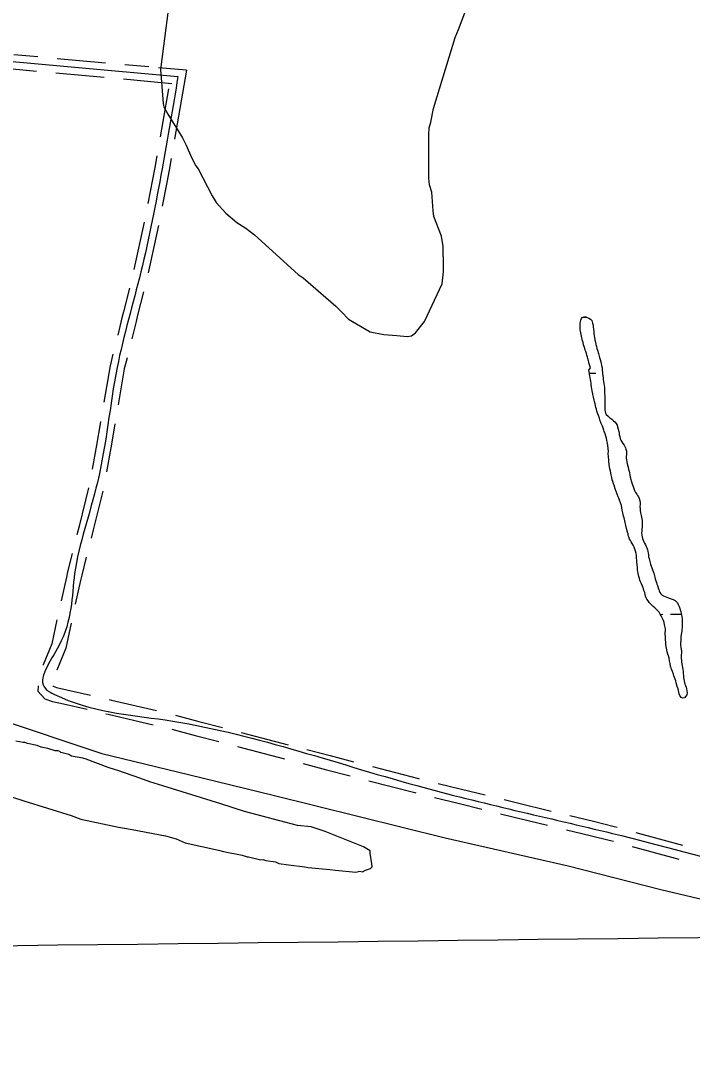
# Model space of a CAD drawing. Extents: x 3683613 to 3738215, y 469626 to 495384.
# Drawn here: x 3707198 to 3708584, y 481101 to 483230 of the extents above; entities that cross this region are included whole.
import ezdxf

# ---------------------------------------------------------------- set-up
doc = ezdxf.new("R2010")
doc.units = 0
for name, color, linetype in [('V-GRID-MAJR', 7, 'Continuous'), ('V-ROAD-CNTR', 7, 'Continuous'), ('V-SITE-VEGE', 7, 'Continuous'), ('V-TOPO-SHOR', 7, 'Continuous'), ('V-WETL-SWMP', 7, 'Continuous')]:
    doc.layers.add(name, color=color, linetype=linetype)

msp = doc.modelspace()

# ---------------------------------------------------------------- linework, layer by layer
at = {"layer": 'V-GRID-MAJR'}
msp.add_spline([(3687787.4, 481100.8), (3693072.3, 481160.4), (3698357.2, 481220.7), (3703642.1, 481281.8), (3708927, 481343.7), (3714211.8, 481406.4), (3719496.7, 481469.8)], degree=3, dxfattribs=at)
at = {"layer": 'V-ROAD-CNTR'}
for points in [[(3707082.2, 483154.8), (3707523.1, 483114.9)], [(3707184.3, 483160.6), (3707234.1, 483156.1)], [(3707274, 483152.5), (3707373.6, 483143.5)], [(3707413.4, 483139.9), (3707463.2, 483135.4)], [(3707483.2, 483133.9), (3707540.8, 483128.7)], [(3707181.6, 483130.8), (3707231.4, 483126.2)], [(3707271.3, 483122.6), (3707370.9, 483113.6)], [(3707540.6, 483128.4), (3707521.4, 483017.2), (3707516, 482985.7)], [(3707410.7, 483110), (3707460.5, 483105.5)], [(3707460.5, 483105.5), (3707510.3, 483101)], [(3707503.5, 483089.4), (3707491.9, 483022.4), (3707486.4, 482990.8)], [(3707479.6, 482951.4), (3707475.4, 482927.4), (3707470.6, 482902.6)], [(3707509.1, 482946.3), (3707504.9, 482922), (3707500.1, 482896.8)], [(3707470.6, 482902.6), (3707461.1, 482853.5)], [(3707500.1, 482896.8), (3707490.6, 482847.8)], [(3707453.4, 482814.5), (3707432.3, 482716.8)], [(3707482.7, 482808.2), (3707461.6, 482710.5)], [(3707422.8, 482678.4), (3707410.8, 482629.9)], [(3707451.9, 482671.2), (3707439.9, 482622.7)], [(3707410.8, 482629.9), (3707407.6, 482617.3), (3707398.7, 482581.4)], [(3707439.9, 482622.7), (3707436.7, 482610), (3707427.8, 482574.1)], [(3707389, 482542.6), (3707382.9, 482518.2), (3707370.1, 482443.3)], [(3707418.1, 482535.3), (3707412.3, 482512.1), (3707399.7, 482438.2)], [(3707363.4, 482403.8), (3707362.6, 482399.1), (3707354.9, 482354.6)], [(3707393, 482398.8), (3707392.2, 482394.1), (3707384.5, 482349.5)], [(3707354.9, 482354.6), (3707346.4, 482305.3)], [(3707384.5, 482349.5), (3707375.9, 482300.2)], [(3707338.7, 482267.2), (3707319, 482187.7), (3707314.6, 482170.2)], [(3707367.8, 482260), (3707348.1, 482180.4), (3707343.7, 482162.9)], [(3707304.9, 482131.4), (3707295.3, 482093.6), (3707292.9, 482082.4)], [(3707334, 482124.1), (3707324.5, 482086.7), (3707322.1, 482075.9)], [(3707292.9, 482082.4), (3707282, 482033.6)], [(3707322.1, 482075.9), (3707311.3, 482027.1)], [(3707273.5, 481994.5), (3707262.9, 481945.4), (3707245.2, 481901.8), (3707245, 481901.3)], [(3707302.8, 481988.1), (3707291.7, 481936.5), (3707273.2, 481890.9), (3707273.1, 481890.7)], [(3707234.9, 481858.5), (3707234.2, 481847.6), (3707248.2, 481832.1), (3707264.3, 481826.5), (3707286.9, 481821.3)], [(3707265, 481858.3), (3707265.3, 481857.9), (3707272.6, 481855.4), (3707293.6, 481850.6)], [(3707293.6, 481850.6), (3707342.3, 481839.4)], [(3707286.9, 481821.3), (3707335.6, 481810.2)], [(3707381.3, 481830.5), (3707386, 481829.4), (3707478.8, 481807.8)], [(3707374.6, 481801.2), (3707379.3, 481800.2), (3707472, 481778.5)], [(3707518, 481798.1), (3707566.4, 481785.4)], [(3707510.4, 481769.1), (3707558.8, 481756.4)], [(3707566.4, 481785.4), (3707614.7, 481772.7)], [(3707558.8, 481756.4), (3707607.1, 481743.7)], [(3707653.4, 481762.6), (3707750.2, 481737.2)], [(3707645.8, 481733.6), (3707742.6, 481708.2)], [(3707788.8, 481727.2), (3707837.2, 481714.7)], [(3707837.2, 481714.7), (3707885.6, 481702.1)], [(3707781.3, 481698.2), (3707829.7, 481685.6)], [(3707829.7, 481685.6), (3707878.1, 481673.1)], [(3707924.4, 481692.1), (3708019.3, 481667.5), (3708021, 481667.1)], [(3707916.8, 481663), (3708012, 481638.4), (3708013.8, 481637.9)], [(3708059.8, 481657.5), (3708108.4, 481645.6)], [(3708108.4, 481645.6), (3708156.9, 481633.7)], [(3708052.7, 481628.4), (3708101.2, 481616.5)], [(3708195.8, 481624.1), (3708221.1, 481617.9), (3708292.9, 481600.5)], [(3708101.2, 481616.5), (3708149.8, 481604.5)], [(3708188.6, 481595), (3708214, 481588.8), (3708285.8, 481571.3)], [(3708331.8, 481591), (3708380.4, 481579.3)], [(3708380.4, 481579.3), (3708423.2, 481568.8), (3708429.4, 481567.2)], [(3708324.7, 481561.9), (3708373.3, 481550.1)], [(3708467.9, 481556.5), (3708564.3, 481529.9)], [(3708373.3, 481550.1), (3708415.7, 481539.8), (3708421.4, 481538.2)], [(3708459.9, 481527.6), (3708556.3, 481501)]]:
    msp.add_lwpolyline(points, dxfattribs=at)
msp.add_spline([(3707523.1, 483114.9), (3707490.2, 482924.7), (3707446.6, 482712.2), (3707397.6, 482515.2), (3707356.9, 482278.1), (3707309.9, 482090.1), (3707277.3, 481941), (3707249.6, 481852.9), (3707268.4, 481840.9), (3707496.5, 481788.2), (3708015.7, 481652.9), (3708419.5, 481554.3), (3709017.7, 481385.5), (3709263.5, 481361), (3709384.2, 481421.3), (3709560.6, 481418.8), (3709688.7, 481377.3), (3709821.6, 481259.9), (3709970.7, 481206.7), (3710055.1, 481209.1), (3710089.8, 481270.5), (3710116.7, 481508.3), (3710102.9, 481791.6)], degree=3, dxfattribs=at)
at = {"layer": 'V-SITE-VEGE'}
for p, q in [((3708101.8, 483211.8), (3708145.9, 483329.6)), ((3707502.6, 483251.6), (3707490.8, 483156.5)), ((3708094.9, 483195.2), (3708101.8, 483211.8)), ((3708050.3, 483049), (3708094.9, 483195.2)), ((3707490.8, 483156.5), (3707486.9, 483129.8)), ((3707486.9, 483129.8), (3707492.3, 483059.5)), ((3707492.3, 483059.5), (3707493.8, 483052.8)), ((3707493.8, 483052.8), (3707501.9, 483037.6)), ((3708044.7, 483020.7), (3708050.3, 483049)), ((3707501.9, 483037.6), (3707532.7, 482988.6)), ((3708040.9, 482995.7), (3708041.2, 483009)), ((3708041.2, 483009), (3708044.7, 483020.7)), ((3707532.7, 482988.6), (3707539.1, 482975.1)), ((3708040.9, 482905.4), (3708040.9, 482995.7)), ((3707539.1, 482975.1), (3707552, 482946.4)), ((3707552, 482946.4), (3707560, 482931.2)), ((3707560, 482931.2), (3707564.9, 482924.5)), ((3707564.9, 482924.5), (3707593.9, 482868.8)), ((3708042.3, 482892), (3708040.9, 482905.4)), ((3708047, 482876.9), (3708042.3, 482892)), ((3708049.6, 482838.4), (3708047, 482876.9)), ((3707593.9, 482868.8), (3707602, 482855.2)), ((3707602, 482855.2), (3707621.7, 482833.1)), ((3708051.1, 482826.7), (3708049.6, 482838.4)), ((3707621.7, 482833.1), (3707644.7, 482814.3)), ((3707644.7, 482814.3), (3707662.9, 482802.3)), ((3708067, 482786.2), (3708051.1, 482826.7)), ((3707662.9, 482802.3), (3707681, 482788.6)), ((3707681, 482788.6), (3707771.4, 482706.6)), ((3708070, 482764.5), (3708067, 482786.2)), ((3708070.8, 482722.7), (3708070, 482764.5)), ((3707771.4, 482706.6), (3707781.3, 482699.7)), ((3708068.5, 482687.6), (3708070.7, 482712.6)), ((3708070.7, 482712.6), (3708070.8, 482722.7)), ((3707781.3, 482699.7), (3707848.7, 482641.6)), ((3708031.9, 482609.8), (3708068.5, 482687.6)), ((3707848.7, 482641.6), (3707860.2, 482629.7)), ((3707860.2, 482629.7), (3707874.9, 482614.4)), ((3707874.9, 482614.4), (3707919.6, 482588.5)), ((3708013.1, 482586.7), (3708031.9, 482609.8)), ((3707919.6, 482588.5), (3707947.9, 482582.9)), ((3707947.9, 482582.9), (3707974.6, 482580.8)), ((3707974.6, 482580.8), (3707996.2, 482578.7)), ((3707996.2, 482578.7), (3708004.6, 482580.2)), ((3708004.6, 482580.2), (3708013.1, 482586.7)), ((3707204, 481741.5), (3707188.9, 481744.5)), ((3707207.3, 481741.6), (3707204, 481741.5)), ((3707212.4, 481740), (3707207.3, 481741.6)), ((3707232.5, 481735.5), (3707212.4, 481740)), ((3707240.9, 481732.3), (3707232.5, 481735.5)), ((3707254.4, 481729.3), (3707240.9, 481732.3)), ((3707269.5, 481724.6), (3707254.4, 481729.3)), ((3707276.2, 481724.7), (3707269.5, 481724.6)), ((3707279.6, 481723.1), (3707276.2, 481724.7)), ((3707281.3, 481721.5), (3707279.6, 481723.1)), ((3707298.1, 481716.9), (3707281.3, 481721.5)), ((3707303.2, 481713.7), (3707298.1, 481716.9)), ((3707326.7, 481709.2), (3707303.2, 481713.7)), ((3707333.4, 481707.6), (3707326.7, 481709.2)), ((3707379, 481690.3), (3707333.4, 481707.6)), ((3707394.1, 481685.6), (3707379, 481690.3)), ((3707399.2, 481684.1), (3707394.1, 481685.6)), ((3707444.6, 481668.4), (3707399.2, 481684.1)), ((3707464.9, 481660.5), (3707444.6, 481668.4)), ((3707491.8, 481652.7), (3707464.9, 481660.5)), ((3707611.3, 481615.3), (3707491.8, 481652.7)), ((3707181.4, 481629), (3707205, 481621.2)), ((3707205, 481621.2), (3707302.6, 481591.6)), ((3707660.1, 481599.7), (3707611.3, 481615.3)), ((3707769.4, 481570.4), (3707660.1, 481599.7)), ((3707302.6, 481591.6), (3707322.9, 481583.7)), ((3707322.9, 481583.7), (3707400.1, 481567.1)), ((3707400.1, 481567.1), (3707408.5, 481565.6)), ((3707408.5, 481565.6), (3707428.6, 481562.7)), ((3707428.6, 481562.7), (3707497.5, 481549.2)), ((3707797.9, 481567.7), (3707769.4, 481570.4)), ((3707826.5, 481558.3), (3707797.9, 481567.7)), ((3707905.8, 481526.6), (3707826.5, 481558.3)), ((3707497.5, 481549.2), (3707519.3, 481543)), ((3707519.3, 481543), (3707537.9, 481535.1)), ((3707537.9, 481535.1), (3707606.8, 481519.9)), ((3707606.8, 481519.9), (3707616.9, 481516.8)), ((3707616.9, 481516.8), (3707655.5, 481509.3)), ((3707919.4, 481518.6), (3707905.8, 481526.6)), ((3707919.5, 481513.6), (3707919.4, 481518.6)), ((3707923.3, 481491.9), (3707919.5, 481513.6)), ((3707655.5, 481509.3), (3707665.6, 481506.2)), ((3707665.6, 481506.2), (3707668.9, 481506.3)), ((3707668.9, 481506.3), (3707694.1, 481500.1)), ((3707694.1, 481500.1), (3707699.1, 481500.3)), ((3707699.1, 481500.3), (3707704.2, 481498.7)), ((3707704.2, 481498.7), (3707724.3, 481495.8)), ((3707724.3, 481495.8), (3707731.1, 481492.6)), ((3707731.1, 481492.6), (3707751.2, 481489.7)), ((3707923.5, 481485.2), (3707923.3, 481491.9)), ((3707751.2, 481489.7), (3707784.7, 481485.5)), ((3707784.7, 481485.5), (3707791.4, 481483.9)), ((3707791.4, 481483.9), (3707836.7, 481480)), ((3707836.7, 481480), (3707848.4, 481478.5)), ((3707848.4, 481478.5), (3707890.3, 481474.5)), ((3707890.3, 481474.5), (3707898.6, 481476.3)), ((3707898.6, 481476.3), (3707903.6, 481474.8)), ((3707903.6, 481474.8), (3707910.2, 481478.3)), ((3707910.2, 481478.3), (3707920.2, 481481.8)), ((3707920.2, 481481.8), (3707923.5, 481485.2))]:
    msp.add_line(p, q, dxfattribs=at)
at = {"layer": 'V-TOPO-SHOR'}
for points in [[(3707104.5, 481801.2), (3707113.5, 481800.4), (3707145.1, 481792.6), (3707366.2, 481719), (3707544.8, 481675.8), (3707719.6, 481633.4), (3708074.5, 481545.1), (3708328.3, 481487.5), (3708519.4, 481438.4)], [(3708519.4, 481438.4), (3709065.8, 481309.3), (3709318.6, 481248.9)]]:
    msp.add_lwpolyline(points, dxfattribs=at)
at = {"layer": 'V-WETL-SWMP'}
for p, q in [((3708358.6, 482618.8), (3708365.7, 482618.9)), ((3708371.9, 482503.6), (3708385.5, 482503.7)), ((3708518.4, 482006), (3708523.3, 482006.1)), ((3708539.3, 482006.3), (3708561.6, 482006.5))]:
    msp.add_line(p, q, dxfattribs=at)
for points in [[(3708443.4, 482205), (3708442.4, 482208.3), (3708440.9, 482215.4), (3708439.9, 482220.8), (3708439, 482225.4), (3708438, 482230.3), (3708436.2, 482236), (3708434.2, 482241.4), (3708432.4, 482245.3), (3708431.2, 482248.5), (3708429, 482253.9), (3708427.2, 482259.1), (3708425.2, 482265), (3708422.8, 482272.1), (3708421.9, 482275.3), (3708420.3, 482280), (3708419.3, 482283.4), (3708418, 482288.1), (3708416.7, 482293.5), (3708416.3, 482297.2), (3708415.3, 482302.2), (3708414.4, 482306.4), (3708413.6, 482309.9), (3708412.9, 482314.7), (3708412.2, 482320.9), (3708411.8, 482324.8), (3708411.1, 482330.9), (3708411, 482337.5), (3708411.1, 482341.6), (3708410.9, 482347.7), (3708410.3, 482354), (3708409.5, 482359.3), (3708408.2, 482364.7), (3708407, 482369.2), (3708406.1, 482373.4), (3708404.8, 482378.3), (3708402.8, 482382.9), (3708401.7, 482386.1), (3708400.3, 482390.3), (3708398.8, 482393.8), (3708396.5, 482399.7), (3708394.3, 482405.3), (3708392.7, 482410.8), (3708390.7, 482416.4), (3708388.9, 482421.1), (3708387.6, 482425.2), (3708386.5, 482429.4), (3708385.6, 482432.9), (3708384.8, 482436.1), (3708383.9, 482439.9), (3708382.7, 482444.8), (3708382, 482448), (3708380.5, 482453.9), (3708379.7, 482456.9), (3708378.8, 482461), (3708377.8, 482466.6), (3708377.1, 482470.8), (3708376.3, 482475.4), (3708375.9, 482478.7), (3708375.4, 482482.5), (3708374.8, 482487), (3708374.4, 482490.3), (3708373.8, 482494.3), (3708373.1, 482497.4), (3708372.1, 482502.3), (3708371.5, 482506.7), (3708371.1, 482509.7), (3708374.5, 482514.5), (3708372.9, 482518.6), (3708371.6, 482522.6), (3708370.7, 482526), (3708369.8, 482529), (3708368.8, 482533.4), (3708367.9, 482536.3), (3708366.8, 482540.7), (3708365.9, 482543.9), (3708364.4, 482547.9), (3708363.4, 482550.8), (3708362.4, 482554.5), (3708361.2, 482558.1), (3708360, 482562.1), (3708358.9, 482566.3), (3708358, 482570), (3708357.1, 482573.3), (3708356.2, 482576.1), (3708355.6, 482579.8), (3708355, 482583.1), (3708354.2, 482586.3), (3708353.8, 482589.7), (3708353.2, 482593), (3708352.8, 482596.9), (3708352.9, 482601.7), (3708353.1, 482605.9), (3708353.4, 482609.7), (3708354.3, 482612.8), (3708355.8, 482615.9), (3708357.4, 482618.4), (3708361.1, 482619.7), (3708364.4, 482619.4), (3708367.6, 482618.2), (3708370.7, 482617)], [(3708370.7, 482617), (3708374.5, 482614.7), (3708376.7, 482611.9), (3708378.6, 482606.7), (3708379.7, 482602.1), (3708380.1, 482597.9), (3708380.6, 482593.8), (3708380.8, 482589.4), (3708381.3, 482585.4), (3708382.1, 482580.1), (3708382.5, 482576.7), (3708383.4, 482572), (3708384.4, 482567.4), (3708385.5, 482562.3), (3708386.5, 482558.3), (3708387.6, 482553.9), (3708388.7, 482550.5), (3708390.7, 482544), (3708392.7, 482536), (3708394.2, 482531.5), (3708395.3, 482526.7), (3708396.2, 482523.4), (3708397, 482519.3), (3708398, 482514.4), (3708398.6, 482509.8), (3708399, 482504.9), (3708399.3, 482501.9), (3708399.7, 482498.8), (3708400.3, 482493.6), (3708400.7, 482490.2), (3708401.3, 482486.3), (3708401.8, 482482.4), (3708402.5, 482478), (3708403.1, 482473.8), (3708403.2, 482469.2), (3708403.3, 482466.1), (3708403.4, 482461.2), (3708403.5, 482457.5), (3708403.6, 482453), (3708403.5, 482449), (3708403.8, 482445.7), (3708403.8, 482442.7), (3708403.9, 482438.6), (3708403.7, 482434.9), (3708403.6, 482431.1), (3708403.7, 482427.7), (3708404.4, 482424.2), (3708405.3, 482421.2), (3708406.8, 482418.3), (3708410.6, 482414.6), (3708414.4, 482411.3), (3708418, 482408.2), (3708422, 482405.2), (3708424.4, 482403.1), (3708427.1, 482399.4), (3708429, 482396.2), (3708430.3, 482392.8), (3708431.6, 482387.6), (3708432.4, 482383), (3708433.1, 482379.8), (3708433.5, 482376.6), (3708434.5, 482372.6), (3708435.6, 482368.3), (3708437, 482365.3), (3708439, 482362), (3708441.2, 482358.4), (3708443.7, 482354.9), (3708445.3, 482352.2), (3708446.4, 482349.4), (3708447.5, 482346.5), (3708448.2, 482342.6), (3708448.6, 482339.6), (3708448.4, 482335), (3708448.1, 482331.8), (3708448, 482328), (3708448.5, 482324.8), (3708449.2, 482320.7), (3708450, 482317.2), (3708450.9, 482313.5), (3708451.9, 482309.3), (3708453, 482304.7), (3708453.7, 482301.3), (3708454.7, 482297.8), (3708455.5, 482293.4), (3708456.4, 482288.8), (3708457.5, 482284.4), (3708458.3, 482281.5), (3708464.8, 482261.1), (3708467, 482257.5), (3708469.6, 482254), (3708471.5, 482251.3), (3708473.5, 482248.1), (3708474.7, 482245.1), (3708475.8, 482240.3), (3708476.4, 482236.4), (3708476.5, 482232.7), (3708476.3, 482228.6), (3708476.4, 482223.7), (3708476.8, 482220.1), (3708477.6, 482215.6), (3708478.9, 482210.2)], [(3708573.2, 481848.3), (3708574, 481844.5), (3708572.7, 481840.3), (3708570.9, 481837.1), (3708567.9, 481833.8), (3708564.7, 481833), (3708561.1, 481834.3), (3708558.8, 481838.8), (3708557.4, 481842.4), (3708556.4, 481845.8), (3708555.8, 481849.3), (3708555.1, 481852.3), (3708553.4, 481857.6), (3708551.2, 481864.8), (3708550, 481869.2), (3708549, 481872.3), (3708547.6, 481876.1), (3708546.5, 481879), (3708545.2, 481882.9), (3708543.2, 481888.3), (3708541.4, 481892.8), (3708540.5, 481895.7), (3708539.6, 481898.7), (3708538.6, 481904.5), (3708537.5, 481910.2), (3708536.3, 481916), (3708535, 481920.2), (3708533.8, 481924), (3708532.3, 481928.8), (3708531.7, 481932.7), (3708530.9, 481936.2), (3708530.5, 481939.9), (3708529.9, 481943.5), (3708529.6, 481948.8), (3708529.2, 481953.3), (3708528.9, 481957.4), (3708529, 481960.8), (3708528.6, 481964.7), (3708528.5, 481968.8), (3708528.8, 481972.2), (3708528.7, 481975.9), (3708528.1, 481979.1), (3708527.1, 481984.2), (3708526, 481989.1), (3708524.6, 481993.5), (3708522.6, 481997.8), (3708520.4, 482002.7), (3708518.3, 482006.2), (3708515.7, 482010.3), (3708512.7, 482013.9), (3708509.4, 482017.2), (3708507.2, 482019.2), (3708503.4, 482022.5), (3708500.2, 482025.7), (3708498.1, 482028), (3708495.5, 482030.7), (3708492.9, 482033.7), (3708490.6, 482037.2), (3708489.2, 482040.2), (3708487.9, 482043.8), (3708487, 482047.3), (3708486.1, 482050.9), (3708484.4, 482055.2), (3708483.5, 482058.4), (3708481.4, 482064.2), (3708479.2, 482069.2), (3708477.4, 482073.1), (3708476.1, 482076.6), (3708475.2, 482079.7), (3708474.1, 482084.2), (3708472.6, 482090.1), (3708471.7, 482094.4), (3708471.4, 482097.4), (3708471.1, 482102.3), (3708470.5, 482108.9), (3708470.2, 482113.9), (3708469.8, 482117.2), (3708469.5, 482122.7), (3708469.2, 482127.2), (3708468.6, 482131.6), (3708467.3, 482136), (3708465.7, 482140.4), (3708464.1, 482144.8), (3708462.3, 482148.8), (3708460.5, 482151.8), (3708458.4, 482155.4), (3708456.5, 482158.4), (3708454.9, 482161.4), (3708453.2, 482165.6), (3708452.3, 482168.6), (3708452.3, 482171.9), (3708450.4, 482175.5), (3708448.4, 482183.4), (3708443.4, 482205)], [(3708478.9, 482210.2), (3708479.8, 482206.3), (3708480.3, 482202.7), (3708480.7, 482199.3), (3708480.9, 482195.1), (3708481, 482190.7), (3708480.6, 482186.4), (3708480, 482182), (3708480, 482177.8), (3708479.7, 482173.7), (3708480, 482169.4), (3708480.6, 482165.7), (3708481.5, 482162.2), (3708482.9, 482158.8), (3708484.2, 482155.8), (3708485.8, 482152.9), (3708487.6, 482149.2), (3708489.3, 482146.2), (3708490.8, 482143.4), (3708492.1, 482139.3), (3708492.6, 482136.1), (3708493.2, 482132.4), (3708493.6, 482128.8), (3708494.2, 482124.9), (3708495, 482120.9), (3708495.9, 482117.8), (3708496.7, 482114.8), (3708498.3, 482109.4), (3708499.4, 482105.7), (3708500.7, 482102), (3708502.2, 482098.1), (3708503.6, 482094.2), (3708504.9, 482090.7), (3708506.2, 482085.8), (3708507.1, 482082.4), (3708508, 482079.2), (3708509, 482075.2), (3708510.2, 482071.6), (3708511.3, 482068.2), (3708512.7, 482065.2), (3708514.2, 482060.8), (3708515.3, 482057.6), (3708516.2, 482054.6), (3708517.5, 482051.1), (3708519.2, 482048.4), (3708522, 482045.7), (3708524.9, 482044.1), (3708528, 482042.8), (3708531.8, 482041.4), (3708536.6, 482039.6), (3708540.5, 482038.2), (3708545, 482036.6), (3708548.8, 482034.3), (3708551.5, 482032.1), (3708553.5, 482029.6), (3708555.1, 482026.4), (3708556.9, 482022.1), (3708558.3, 482018.4), (3708559.6, 482015.2), (3708560.3, 482011.6), (3708561.4, 482008.1), (3708561.8, 482005), (3708562.6, 482001), (3708563.2, 481996.6), (3708563.3, 481992.7), (3708563.4, 481987.9), (3708563.3, 481983.7), (3708563.3, 481978.7), (3708563, 481974.8), (3708562.6, 481971.4), (3708562.2, 481967.8), (3708561.4, 481964.2), (3708560.6, 481960), (3708560.4, 481956.1), (3708560.5, 481952.8), (3708559.8, 481946.7), (3708559.9, 481942.5), (3708560.5, 481938.2), (3708561.2, 481933.8), (3708561.8, 481930.3), (3708561.7, 481926.7), (3708561.2, 481922.5), (3708561.1, 481919.2), (3708561.3, 481915.5), (3708561.8, 481910.6), (3708562.3, 481907.4), (3708563.3, 481900.9), (3708564.3, 481896), (3708564.9, 481892), (3708565.3, 481888.1), (3708565.6, 481883.8), (3708565.8, 481879.9), (3708566.3, 481875.5), (3708566.5, 481872.3), (3708567.3, 481868.6), (3708568.1, 481865.2), (3708569.1, 481862), (3708570.1, 481859.1), (3708571.5, 481855.6), (3708572.6, 481852.2), (3708573.2, 481848.3)]]:
    msp.add_lwpolyline(points, dxfattribs=at)

doc.saveas('drawing.dxf')
